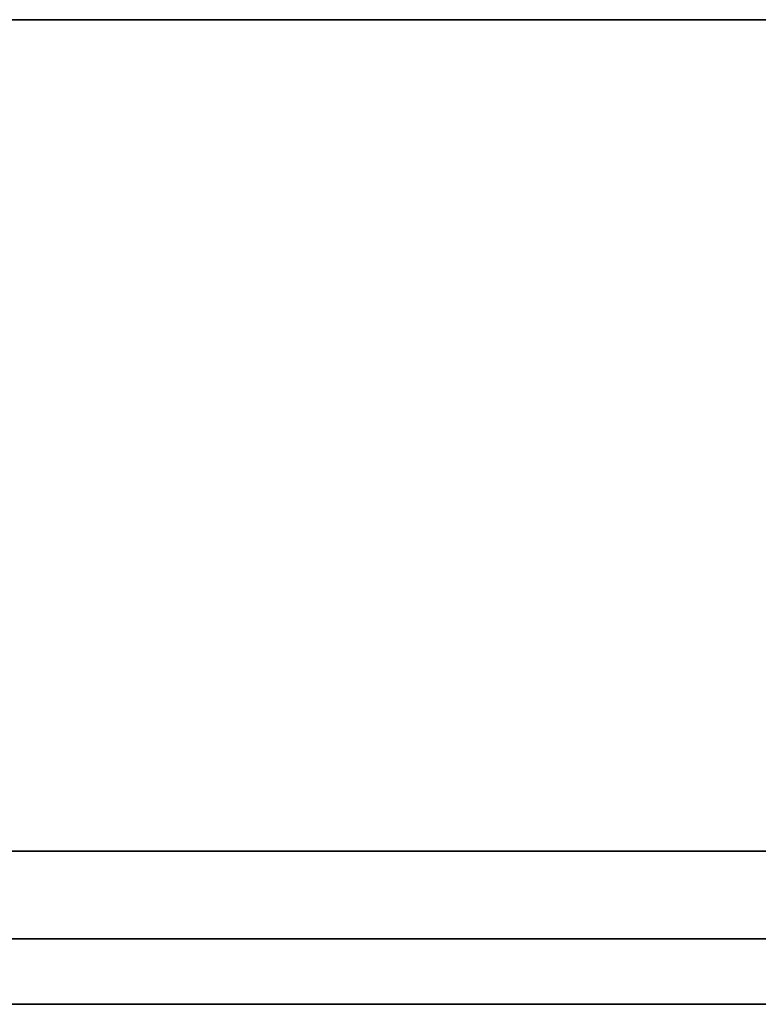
# Model space of a CAD drawing. Header units: inches. Extents: x 15 to 546804, y -66 to 267312.
# Tile 319 of 478: x 427180 to 427517, y 134656 to 135106. Entities that reach past the tile are written whole.
import ezdxf

# ---------------------------------------------------------------- set-up
doc = ezdxf.new("R2010")
doc.units = ezdxf.units.IN
doc.header["$MEASUREMENT"] = 0

msp = doc.modelspace()

# ---------------------------------------------------------------- linework, layer by layer
at = {"color": 7}
for p, q in [((428017.11, 135105.71, 3000), (426817.11, 135105.71, 3000)), ((426867.11, 135105.71, 2950), (427967.11, 135105.71, 2950)), ((426867.11, 134725.71, 2950), (427967.11, 134725.71, 2950)), ((427967.11, 134725.71, 325.83), (426867.11, 134725.71, 325.83)), ((426867.11, 134685.71, 2950), (427967.11, 134685.71, 2950)), ((427967.11, 134685.71, 325.83), (426867.11, 134685.71, 325.83)), ((428017.11, 134655.71, 3000), (426817.11, 134655.71, 3000)), ((426867.11, 134655.71, 2950), (427967.11, 134655.71, 2950))]:
    msp.add_line(p, q, dxfattribs=at)
at = {"color": 7, "lineweight": 20}
msp.add_line((426867.11, 134725.71, 300), (427967.11, 134725.71, 300), dxfattribs=at)
at = {"color": 7}
for points, invisible_edges in [([(426817.11, 134655.71, 3000), (428017.11, 135105.71, 3000), (426817.11, 135105.71, 3000)], 1), ([(428017.11, 135105.71, 3000), (426817.11, 134655.71, 3000), (428017.11, 134655.71, 3000)], 1), ([(428017.11, 135105.71, 3000), (426867.11, 135105.71, 2950), (426817.11, 135105.71, 3000)], 3), ([(427967.11, 135105.71, 2950), (426867.11, 134655.71, 2950), (426867.11, 135105.71, 2950)], 1), ([(426867.11, 134655.71, 2950), (427967.11, 135105.71, 2950), (427967.11, 134655.71, 2950)], 1), ([(428017.11, 135105.71, 3000), (427967.11, 135105.71, 2950), (426867.11, 135105.71, 2950)], 13), ([(426867.11, 134725.71, 325.83), (427967.11, 134685.71, 325.83), (426867.11, 134685.71, 325.83)], 1), ([(427967.11, 134685.71, 325.83), (426867.11, 134725.71, 325.83), (427967.11, 134725.71, 325.83)], 1), ([(427967.11, 134685.71, 2950), (426867.11, 134725.71, 2950), (426867.11, 134685.71, 2950)], 1), ([(426867.11, 134725.71, 2950), (427967.11, 134685.71, 2950), (427967.11, 134725.71, 2950)], 1), ([(426867.11, 134725.71, 325.83), (427967.11, 134725.71, 2950), (427967.11, 134725.71, 325.83)], 1), ([(427967.11, 134725.71, 2950), (426867.11, 134725.71, 325.83), (426867.11, 134725.71, 2950)], 1), ([(427967.11, 134685.71, 2950), (426867.11, 134685.71, 325.83), (427967.11, 134685.71, 325.83)], 1), ([(426867.11, 134685.71, 325.83), (427967.11, 134685.71, 2950), (426867.11, 134685.71, 2950)], 1), ([(426867.11, 134655.71, 2950), (428017.11, 134655.71, 3000), (426817.11, 134655.71, 3000)], 13), ([(427967.11, 134655.71, 2950), (428017.11, 134655.71, 3000), (426867.11, 134655.71, 2950)], 3)]:
    msp.add_3dface(points, dxfattribs=dict(at, invisible_edges=invisible_edges))

doc.saveas('drawing.dxf')
